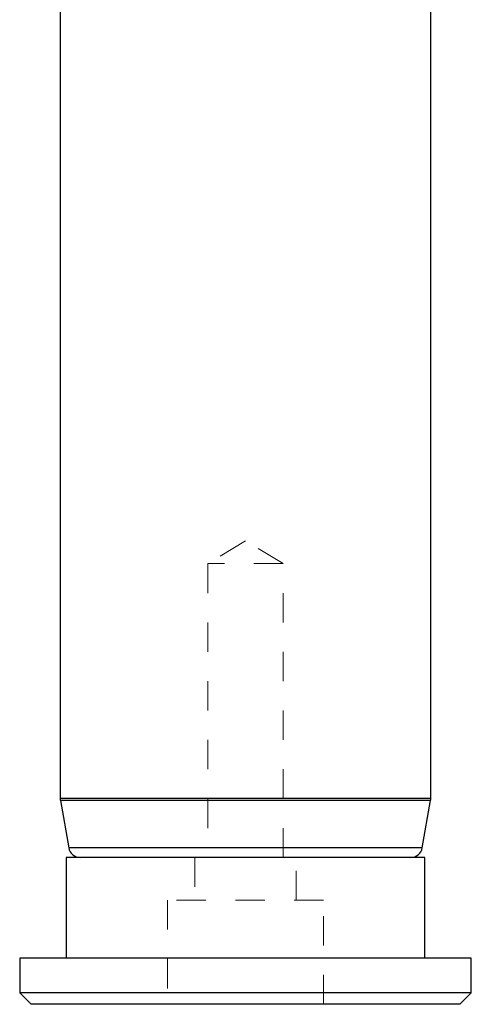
# Model space of a CAD drawing. Header units: inches. Extents: x 1880 to 2363, y -453 to -54.
# Tile 909 of 1056: x 2119.04 to 2120.57, y -437.35 to -434. Entities that reach past the tile are written whole.
import ezdxf

# ---------------------------------------------------------------- set-up
doc = ezdxf.new("R2010")
doc.units = ezdxf.units.IN
doc.header["$LTSCALE"] = 0.5
doc.header["$MEASUREMENT"] = 0
doc.linetypes.add('HIDDEN', pattern=[0.225, 0.15, -0.075])
doc.layers.add('DSS-M-S', color=53, linetype='Continuous')
doc.layers.add('SVF-M-S', color=8, linetype='Continuous')

msp = doc.modelspace()

# ---------------------------------------------------------------- linework, layer by layer
at = {"layer": 'DSS-M-S', "linetype": 'Continuous', "lineweight": 25}
for p, q in [((2119.19357, -436.85272), (2119.19357, -437.19524)), ((2120.41404, -436.85272), (2119.19357, -436.85272)), ((2120.41404, -437.19524), (2120.41404, -436.85272)), ((2119.03609, -437.19524), (2119.03609, -437.31335)), ((2120.57152, -437.19524), (2119.03609, -437.19524)), ((2120.57152, -437.31335), (2120.57152, -437.19524)), ((2119.03609, -437.31335), (2119.07546, -437.35272)), ((2120.57152, -437.31335), (2119.03609, -437.31335)), ((2120.53215, -437.35272), (2120.57152, -437.31335)), ((2120.53215, -437.35272), (2119.07546, -437.35272))]:
    msp.add_line(p, q, dxfattribs=at)
at = {"layer": 'DSS-M-S', "linetype": 'HIDDEN', "lineweight": 18}
for p, q in [((2119.63181, -436.85272), (2119.63181, -436.99839)), ((2119.97581, -436.99839), (2119.97581, -436.85272)), ((2120.06931, -436.99839), (2119.53831, -436.99839)), ((2119.53831, -436.99839), (2119.53831, -437.35272)), ((2120.06931, -437.35272), (2120.06931, -436.99839))]:
    msp.add_line(p, q, dxfattribs=at)
at = {"layer": 'SVF-M-S', "linetype": 'Continuous', "lineweight": 25}
for p, q in [((2119.17389, -431.57713), (2119.17389, -436.65242)), ((2120.43373, -436.65242), (2120.43373, -431.57713)), ((2120.43373, -436.65242), (2119.17389, -436.65242)), ((2119.17448, -436.65926), (2119.20286, -436.82018)), ((2120.43313, -436.65926), (2119.17448, -436.65926)), ((2120.40476, -436.82018), (2120.43313, -436.65926)), ((2120.40476, -436.82018), (2119.20286, -436.82018))]:
    msp.add_line(p, q, dxfattribs=at)
at = {"layer": 'SVF-M-S', "linetype": 'HIDDEN', "lineweight": 18}
for p, q in [((2119.80381, -435.77551), (2119.67531, -435.85272)), ((2119.93231, -435.85272), (2119.80381, -435.77551)), ((2119.93231, -435.85272), (2119.67531, -435.85272)), ((2119.67531, -435.85272), (2119.67531, -436.85272)), ((2119.93231, -436.85272), (2119.93231, -435.85272)), ((2119.17389, -436.65242), (2120.43373, -436.65242)), ((2119.17448, -436.65926), (2120.43313, -436.65926)), ((2119.20286, -436.82018), (2120.40476, -436.82018))]:
    msp.add_line(p, q, dxfattribs=at)
at = {"layer": 'SVF-M-S', "linetype": 'Continuous', "lineweight": 25}
for centre, start, end in [((2119.21326, -436.65242), 180, 190), ((2120.39436, -436.65242), 350, 0), ((2119.24163, -436.81335), 190, 270), ((2120.36598, -436.81335), 270, 350)]:
    msp.add_arc(centre, 0.03937, start, end, dxfattribs=at)

doc.saveas('drawing.dxf')
